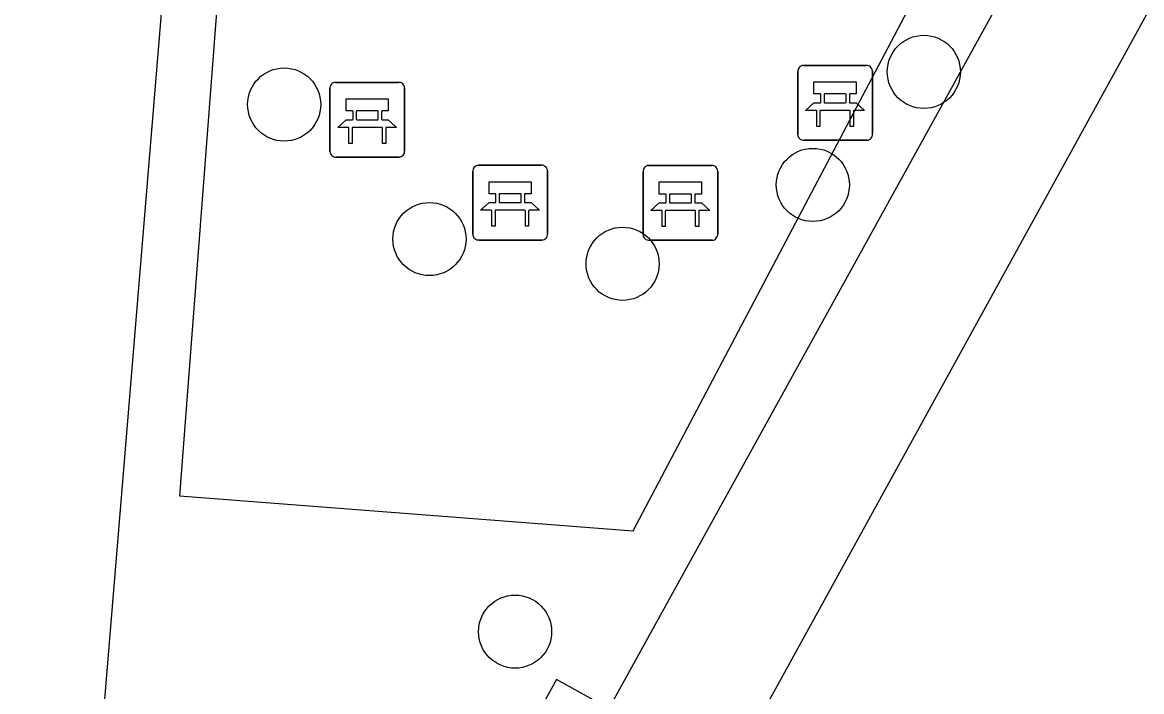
# Model space of a CAD drawing. Extents: x 159961 to 160856, y 382704 to 383353.
# Drawn here: x 160617.02 to 160632, y 383236.21 to 383245.16 of the extents above; entities that cross this region are included whole.
import ezdxf

# ---------------------------------------------------------------- set-up
doc = ezdxf.new("R2010")
doc.units = 0
for name, color, linetype in [('IMGEO_Bank', 7, 'Continuous'), ('IMGEO_Boom', 7, 'Continuous'), ('IMGEO_Parkeervlak_open', 7, 'Continuous'), ('IMGEO_Rijbaan_lokaal_open', 7, 'Continuous'), ('IMGEO_Voetpad_open', 7, 'Continuous')]:
    doc.layers.add(name, color=color, linetype=linetype)

msp = doc.modelspace()

# ---------------------------------------------------------------- linework, layer by layer
at = {"layer": 'IMGEO_Bank'}
for p, q in [((160627.471, 383244.582), (160628.312, 383244.582)), ((160628.312, 383244.582), (160627.471, 383244.582)), ((160627.396, 383243.657), (160627.396, 383244.498)), ((160627.396, 383244.498), (160627.396, 383243.657)), ((160628.396, 383244.507), (160628.396, 383243.666)), ((160628.396, 383243.666), (160628.396, 383244.507)), ((160621.211, 383244.356), (160622.052, 383244.356)), ((160622.052, 383244.356), (160621.211, 383244.356)), ((160622.136, 383244.281), (160622.136, 383243.44)), ((160622.136, 383243.44), (160622.136, 383244.281)), ((160621.136, 383243.431), (160621.136, 383244.272)), ((160621.136, 383244.272), (160621.136, 383243.431)), ((160627.705, 383244.088), (160627.705, 383244.194)), ((160627.749, 383244.194), (160627.749, 383244.088)), ((160628.037, 383244.2), (160627.755, 383244.2)), ((160628.043, 383244.088), (160628.043, 383244.194)), ((160628.087, 383244.194), (160628.087, 383244.088)), ((160628.093, 383243.98), (160627.7, 383243.98)), ((160627.755, 383244.082), (160628.037, 383244.082)), ((160621.445, 383243.862), (160621.445, 383243.968)), ((160621.489, 383243.968), (160621.489, 383243.862)), ((160621.777, 383243.974), (160621.495, 383243.974)), ((160621.495, 383243.856), (160621.777, 383243.856)), ((160621.783, 383243.862), (160621.783, 383243.968)), ((160621.827, 383243.968), (160621.827, 383243.862)), ((160621.833, 383243.754), (160621.44, 383243.754)), ((160628.321, 383243.582), (160627.48, 383243.582)), ((160627.48, 383243.582), (160628.321, 383243.582)), ((160622.061, 383243.356), (160621.22, 383243.356)), ((160621.22, 383243.356), (160622.061, 383243.356)), ((160623.123, 383243.247), (160623.964, 383243.247)), ((160623.964, 383243.247), (160623.123, 383243.247)), ((160625.401, 383243.244), (160626.242, 383243.244)), ((160626.242, 383243.244), (160625.401, 383243.244)), ((160623.048, 383242.322), (160623.048, 383243.163)), ((160623.048, 383243.163), (160623.048, 383242.322)), ((160624.048, 383243.172), (160624.048, 383242.331)), ((160624.048, 383242.331), (160624.048, 383243.172)), ((160625.326, 383242.319), (160625.326, 383243.16)), ((160625.326, 383243.16), (160625.326, 383242.319)), ((160626.326, 383243.169), (160626.326, 383242.328)), ((160626.326, 383242.328), (160626.326, 383243.169)), ((160623.357, 383242.753), (160623.357, 383242.859)), ((160623.401, 383242.859), (160623.401, 383242.753)), ((160623.689, 383242.865), (160623.407, 383242.865)), ((160623.695, 383242.753), (160623.695, 383242.859)), ((160623.739, 383242.859), (160623.739, 383242.753)), ((160625.635, 383242.75), (160625.635, 383242.856)), ((160625.679, 383242.856), (160625.679, 383242.75)), ((160625.967, 383242.862), (160625.685, 383242.862)), ((160625.973, 383242.75), (160625.973, 383242.856)), ((160626.017, 383242.856), (160626.017, 383242.75)), ((160623.745, 383242.645), (160623.352, 383242.645)), ((160623.407, 383242.747), (160623.689, 383242.747)), ((160626.023, 383242.642), (160625.63, 383242.642)), ((160625.685, 383242.744), (160625.967, 383242.744)), ((160623.973, 383242.247), (160623.132, 383242.247)), ((160623.132, 383242.247), (160623.973, 383242.247)), ((160626.251, 383242.244), (160625.41, 383242.244)), ((160625.41, 383242.244), (160626.251, 383242.244))]:
    msp.add_line(p, q, dxfattribs=at)
for points in [[(160627.699, 383244.2), (160627.613, 383244.2), (160627.613, 383244.361), (160628.176, 383244.361), (160628.176, 383244.2), (160628.093, 383244.2)], [(160621.439, 383243.974), (160621.353, 383243.974), (160621.353, 383244.135), (160621.916, 383244.135), (160621.916, 383243.974), (160621.833, 383243.974)], [(160627.643, 383243.98), (160627.501, 383243.98), (160627.613, 383244.082), (160627.699, 383244.082)], [(160628.093, 383244.082), (160628.176, 383244.082), (160628.288, 383243.98), (160628.149, 383243.98)], [(160621.383, 383243.754), (160621.241, 383243.754), (160621.353, 383243.856), (160621.439, 383243.856)], [(160621.833, 383243.856), (160621.916, 383243.856), (160622.028, 383243.754), (160621.889, 383243.754)], [(160627.693, 383243.973), (160627.693, 383243.766), (160627.65, 383243.766), (160627.65, 383243.973)], [(160628.143, 383243.973), (160628.143, 383243.766), (160628.099, 383243.766), (160628.099, 383243.973)], [(160621.433, 383243.747), (160621.433, 383243.54), (160621.39, 383243.54), (160621.39, 383243.747)], [(160621.883, 383243.747), (160621.883, 383243.54), (160621.839, 383243.54), (160621.839, 383243.747)], [(160623.351, 383242.865), (160623.265, 383242.865), (160623.265, 383243.026), (160623.828, 383243.026), (160623.828, 383242.865), (160623.745, 383242.865)], [(160625.629, 383242.862), (160625.543, 383242.862), (160625.543, 383243.023), (160626.106, 383243.023), (160626.106, 383242.862), (160626.023, 383242.862)], [(160623.295, 383242.645), (160623.153, 383242.645), (160623.265, 383242.747), (160623.351, 383242.747)], [(160623.345, 383242.638), (160623.345, 383242.431), (160623.302, 383242.431), (160623.302, 383242.638)], [(160623.745, 383242.747), (160623.828, 383242.747), (160623.94, 383242.645), (160623.801, 383242.645)], [(160623.795, 383242.638), (160623.795, 383242.431), (160623.751, 383242.431), (160623.751, 383242.638)], [(160625.573, 383242.642), (160625.431, 383242.642), (160625.543, 383242.744), (160625.629, 383242.744)], [(160625.623, 383242.635), (160625.623, 383242.428), (160625.58, 383242.428), (160625.58, 383242.635)], [(160626.023, 383242.744), (160626.106, 383242.744), (160626.218, 383242.642), (160626.079, 383242.642)], [(160626.073, 383242.635), (160626.073, 383242.428), (160626.029, 383242.428), (160626.029, 383242.635)]]:
    msp.add_lwpolyline(points, dxfattribs=at)
for centre, radius, start, end in [((160627.474, 383244.504), 0.0779, 92.4484, 184.2845), ((160627.474, 383244.504), 0.0779, 92.4484, 184.2845), ((160628.318, 383244.504), 0.0779, 2.4484, 94.2845), ((160628.318, 383244.504), 0.0779, 2.4484, 94.2845), ((160621.214, 383244.278), 0.0779, 92.4484, 184.2845), ((160621.214, 383244.278), 0.0779, 92.4484, 184.2845), ((160622.058, 383244.278), 0.0779, 2.4484, 94.2845), ((160622.058, 383244.278), 0.0779, 2.4484, 94.2845), ((160627.698, 383244.193), 0.00671, 2.8957, 87.1043), ((160627.755, 383244.193), 0.00671, 92.8957, 177.1043), ((160628.037, 383244.193), 0.00671, 2.8957, 87.1043), ((160628.094, 383244.193), 0.00671, 92.8957, 177.1043), ((160627.643, 383243.973), 0.00671, 2.8957, 87.1043), ((160627.7, 383243.973), 0.00671, 92.8957, 177.1043), ((160627.698, 383244.089), 0.00671, 272.8957, 357.1043), ((160627.755, 383244.089), 0.00671, 182.8957, 267.1043), ((160628.037, 383244.089), 0.00671, 272.8957, 357.1043), ((160628.094, 383244.089), 0.00671, 182.8957, 267.1043), ((160628.092, 383243.973), 0.00671, 2.8957, 87.1043), ((160628.149, 383243.973), 0.00671, 92.8957, 177.1043), ((160621.438, 383243.967), 0.00671, 2.8957, 87.1043), ((160621.438, 383243.863), 0.00671, 272.8957, 357.1043), ((160621.495, 383243.967), 0.00671, 92.8957, 177.1043), ((160621.495, 383243.863), 0.00671, 182.8957, 267.1043), ((160621.777, 383243.967), 0.00671, 2.8957, 87.1043), ((160621.777, 383243.863), 0.00671, 272.8957, 357.1043), ((160621.834, 383243.967), 0.00671, 92.8957, 177.1043), ((160621.834, 383243.863), 0.00671, 182.8957, 267.1043), ((160621.383, 383243.747), 0.00671, 2.8957, 87.1043), ((160621.44, 383243.747), 0.00671, 92.8957, 177.1043), ((160621.832, 383243.747), 0.00671, 2.8957, 87.1043), ((160621.889, 383243.747), 0.00671, 92.8957, 177.1043), ((160627.474, 383243.66), 0.0779, 182.4484, 274.2845), ((160627.474, 383243.66), 0.0779, 182.4484, 274.2845), ((160628.318, 383243.66), 0.0779, 272.4484, 4.2845), ((160628.318, 383243.66), 0.0779, 272.4484, 4.2845), ((160621.214, 383243.434), 0.0779, 182.4484, 274.2845), ((160621.214, 383243.434), 0.0779, 182.4484, 274.2845), ((160622.058, 383243.434), 0.0779, 272.4484, 4.2845), ((160622.058, 383243.434), 0.0779, 272.4484, 4.2845), ((160623.126, 383243.169), 0.0779, 92.4484, 184.2845), ((160623.126, 383243.169), 0.0779, 92.4484, 184.2845), ((160623.97, 383243.169), 0.0779, 2.4484, 94.2845), ((160623.97, 383243.169), 0.0779, 2.4484, 94.2845), ((160625.404, 383243.166), 0.0779, 92.4484, 184.2845), ((160625.404, 383243.166), 0.0779, 92.4484, 184.2845), ((160626.248, 383243.166), 0.0779, 2.4484, 94.2845), ((160626.248, 383243.166), 0.0779, 2.4484, 94.2845), ((160623.35, 383242.858), 0.00671, 2.8957, 87.1043), ((160623.407, 383242.858), 0.00671, 92.8957, 177.1043), ((160623.689, 383242.858), 0.00671, 2.8957, 87.1043), ((160623.746, 383242.858), 0.00671, 92.8957, 177.1043), ((160625.628, 383242.855), 0.00671, 2.8957, 87.1043), ((160625.685, 383242.855), 0.00671, 92.8957, 177.1043), ((160625.967, 383242.855), 0.00671, 2.8957, 87.1043), ((160626.024, 383242.855), 0.00671, 92.8957, 177.1043), ((160623.295, 383242.638), 0.00671, 2.8957, 87.1043), ((160623.352, 383242.638), 0.00671, 92.8957, 177.1043), ((160623.35, 383242.754), 0.00671, 272.8957, 357.1043), ((160623.407, 383242.754), 0.00671, 182.8957, 267.1043), ((160623.689, 383242.754), 0.00671, 272.8957, 357.1043), ((160623.746, 383242.754), 0.00671, 182.8957, 267.1043), ((160623.744, 383242.638), 0.00671, 2.8957, 87.1043), ((160623.801, 383242.638), 0.00671, 92.8957, 177.1043), ((160625.573, 383242.635), 0.00671, 2.8957, 87.1043), ((160625.63, 383242.635), 0.00671, 92.8957, 177.1043), ((160625.628, 383242.751), 0.00671, 272.8957, 357.1043), ((160625.685, 383242.751), 0.00671, 182.8957, 267.1043), ((160625.967, 383242.751), 0.00671, 272.8957, 357.1043), ((160626.024, 383242.751), 0.00671, 182.8957, 267.1043), ((160626.022, 383242.635), 0.00671, 2.8957, 87.1043), ((160626.079, 383242.635), 0.00671, 92.8957, 177.1043), ((160623.97, 383242.325), 0.0779, 272.4484, 4.2845), ((160623.97, 383242.325), 0.0779, 272.4484, 4.2845), ((160623.126, 383242.325), 0.0779, 182.4484, 274.2845), ((160623.126, 383242.325), 0.0779, 182.4484, 274.2845), ((160625.404, 383242.322), 0.0779, 182.4484, 274.2845), ((160625.404, 383242.322), 0.0779, 182.4484, 274.2845), ((160626.248, 383242.322), 0.0779, 272.4484, 4.2845), ((160626.248, 383242.322), 0.0779, 272.4484, 4.2845)]:
    msp.add_arc(centre, radius, start, end, dxfattribs=at)
at = {"layer": 'IMGEO_Boom'}
for centre in [(160629.083, 383244.496), (160620.524, 383244.059), (160627.598, 383242.984), (160622.468, 383242.26), (160625.052, 383241.929), (160623.614, 383237.009)]:
    msp.add_circle(centre, 0.489, dxfattribs=at)
at = {"layer": 'IMGEO_Parkeervlak_open'}
msp.add_lwpolyline([(160619.035, 383247.17), (160617.021, 383222.827)], dxfattribs=at)
at = {"layer": 'IMGEO_Rijbaan_lokaal_open'}
msp.add_lwpolyline([(160619.282, 383222.044), (160632.722, 383246.461)], dxfattribs=at)
at = {"layer": 'IMGEO_Voetpad_open'}
for points in [[(160619.064, 383247.49), (160626.106, 383247.001), (160626.077, 383246.374), (160619.733, 383246.815), (160619.123, 383238.824), (160625.192, 383238.356), (160629.205, 383245.96), (160630.363, 383245.93)], [(160630.363, 383245.93), (160629.685, 383244.702), (160624.87, 383235.982), (160624.169, 383236.368), (160620.966, 383230.566), (160621.666, 383230.179), (160617.719, 383223.031), (160617.463, 383222.906), (160617.021, 383222.827)]]:
    msp.add_lwpolyline(points, dxfattribs=at)

doc.saveas('drawing.dxf')
